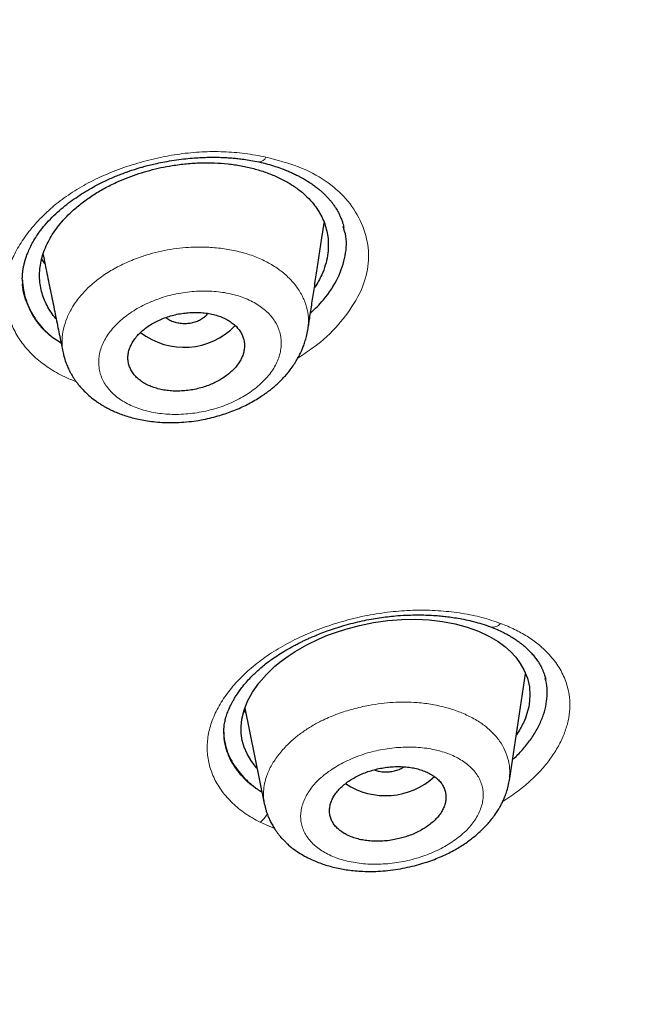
# Model space of a CAD drawing. Header units: millimetres. Extents: x 8 to 1170, y 12 to 886.
# Tile 327 of 656: x 794 to 803, y 803 to 819. Entities that reach past the tile are written whole.
import ezdxf

# ---------------------------------------------------------------- set-up
doc = ezdxf.new("R2010")
doc.units = ezdxf.units.MM

msp = doc.modelspace()

# ---------------------------------------------------------------- linework, layer by layer
at = {"color": 7, "linetype": 'Continuous', "lineweight": 30}
for p, q in [((798.557, 815.418), (798.551, 815.406)), ((794.249, 814.801), (794.2, 814.868)), ((793.906, 814.542), (793.905, 814.528)), ((798.295, 813.772), (798.294, 813.763)), ((801.406, 806.829), (801.657, 808.472)), ((797.33, 807.937), (797.328, 807.939)), ((797.329, 807.942), (797.633, 806.449)), ((797.007, 807.558), (797.007, 807.547)), ((801.404, 806.829), (801.404, 806.822)), ((797.639, 806.45), (797.637, 806.458))]:
    msp.add_line(p, q, dxfattribs=at)
at = {"color": 8, "linetype": 'Continuous', "lineweight": 0}
for p, q in [((797.342, 807.878), (797.317, 807.909)), ((797.786, 806.088), (797.565, 806.185))]:
    msp.add_line(p, q, dxfattribs=at)
at = {"color": 7, "linetype": 'Continuous', "lineweight": 30, "flags": 128}
msp.add_lwpolyline([(797.517, 807.017), (797.489, 807.048), (797.421, 807.14), (797.365, 807.239), (797.321, 807.342), (797.291, 807.447), (797.275, 807.554), (797.272, 807.663), (797.284, 807.774), (797.318, 807.914), (797.373, 808.054), (797.449, 808.192), (797.546, 808.33), (797.662, 808.464), (797.794, 808.59), (797.891, 808.67), (797.996, 808.747), (798.107, 808.82), (798.284, 808.922), (798.473, 809.013), (798.605, 809.068), (798.742, 809.118), (798.885, 809.164), (799.097, 809.22), (799.315, 809.264), (799.534, 809.295), (799.75, 809.312), (799.964, 809.315), (800.172, 809.304), (800.374, 809.28), (800.571, 809.242), (800.758, 809.192), (800.93, 809.13), (801.088, 809.056), (801.231, 808.972), (801.334, 808.896), (801.426, 808.815), (801.506, 808.728), (801.574, 808.635), (801.63, 808.537), (801.683, 808.408), (801.714, 808.275), (801.724, 808.139), (801.711, 808.001), (801.711, 808.001)], dxfattribs=at)
at = {"color": 8, "linetype": 'Continuous', "lineweight": 0}
for centre, radius, start, end in [((797.543, 816.489), 0.123, 270.7906, 336.233), ((801.151, 809.352), 0.158, 256.7686, 319.716), ((797.312, 806.516), 0.417, 307.2971, 330.9091)]:
    msp.add_arc(centre, radius, start, end, dxfattribs=at)
at = {"color": 7, "linetype": 'Continuous', "lineweight": 30}
for centre, radius, start, end in [((796.393, 814.608), 1.1, 232.4041, 315.8682), ((799.497, 807.715), 1.12, 236.5567, 312.4376)]:
    msp.add_arc(centre, radius, start, end, dxfattribs=at)
for points, knots in [([(767.643, 873.98), (768.5, 873.977), (770.215, 873.972), (772.782, 873.862), (775.337, 873.677), (777.878, 873.413), (780.398, 873.069), (782.894, 872.648), (785.497, 872.122), (788.198, 871.476), (790.979, 870.694), (793.699, 869.81), (796.351, 868.828), (798.929, 867.75), (801.308, 866.635), (803.495, 865.5), (805.5, 864.361), (807.433, 863.16), (809.29, 861.899), (811.068, 860.58), (812.764, 859.205), (814.374, 857.778), (815.896, 856.301), (817.327, 854.777), (818.666, 853.209), (819.908, 851.6), (821.053, 849.953), (822.096, 848.27), (823.088, 846.46), (824.005, 844.519), (824.823, 842.447), (825.496, 840.347), (826.021, 838.223), (826.398, 836.081), (826.613, 834.028), (826.69, 832.073), (826.651, 830.218), (826.5, 828.365), (826.237, 826.518), (825.865, 824.678), (825.383, 822.851), (824.794, 821.039), (824.097, 819.245), (823.295, 817.474), (822.387, 815.728), (821.374, 814.011), (820.26, 812.326), (819.046, 810.677), (817.663, 808.976), (816.094, 807.235), (814.323, 805.467), (812.433, 803.763), (810.426, 802.13), (808.315, 800.566), (806.819, 799.59), (806.072, 799.102)], [0, 0, 0, 0, 0.017859, 0.035717, 0.053574, 0.07143, 0.089287, 0.107143, 0.125, 0.145832, 0.166666, 0.1875, 0.208333, 0.229166, 0.249999, 0.267856, 0.285713, 0.303571, 0.321429, 0.339287, 0.357144, 0.375001, 0.392858, 0.410715, 0.428572, 0.446429, 0.464286, 0.482143, 0.500002, 0.520835, 0.541668, 0.562501, 0.583334, 0.604167, 0.624999, 0.642856, 0.660713, 0.678571, 0.696428, 0.714286, 0.732144, 0.750003, 0.76786, 0.785718, 0.803575, 0.821433, 0.839289, 0.857146, 0.875003, 0.895835, 0.916668, 0.9375, 0.958333, 0.979167, 1, 1, 1, 1]), ([(766.714, 788.678), (767.321, 788.685), (768.534, 788.7), (770.35, 788.776), (772.161, 788.889), (773.966, 789.045), (775.764, 789.241), (777.554, 789.478), (779.281, 789.747), (780.943, 790.043), (782.541, 790.364), (784.126, 790.717), (785.696, 791.102), (787.253, 791.52), (788.845, 791.984), (790.467, 792.499), (792.114, 793.065), (793.731, 793.667), (795.321, 794.305), (796.881, 794.978), (798.415, 795.686), (799.878, 796.409), (801.272, 797.142), (802.593, 797.88), (803.884, 798.644), (805.144, 799.434), (806.372, 800.249), (807.604, 801.114), (808.834, 802.03), (810.055, 802.999), (811.233, 803.994), (812.369, 805.015), (813.462, 806.062), (814.514, 807.137), (815.496, 808.208), (816.407, 809.269), (817.248, 810.313), (818.045, 811.371), (818.798, 812.443), (819.507, 813.529), (820.192, 814.66), (820.847, 815.837), (821.468, 817.059), (822.035, 818.295), (822.548, 819.544), (823.009, 820.806), (823.417, 822.082), (823.761, 823.334), (824.045, 824.556), (824.273, 825.745), (824.453, 826.935), (824.585, 828.126), (824.669, 829.318), (824.706, 830.545), (824.691, 831.807), (824.619, 833.101), (824.49, 834.394), (824.304, 835.684), (824.061, 836.974), (823.761, 838.26), (823.417, 839.504), (823.033, 840.702), (822.615, 841.852), (822.153, 842.99), (821.646, 844.116), (821.093, 845.229), (820.505, 846.314), (819.883, 847.37), (819.23, 848.398), (818.538, 849.411), (817.805, 850.412), (817.032, 851.4), (816.219, 852.375), (815.369, 853.333), (814.47, 854.286), (813.525, 855.232), (812.529, 856.169), (811.497, 857.084), (810.429, 857.976), (809.324, 858.846), (808.201, 859.679), (807.062, 860.477), (805.91, 861.239), (804.727, 861.979), (803.513, 862.696), (802.267, 863.391), (800.991, 864.063), (799.689, 864.708), (798.346, 865.336), (796.964, 865.943), (795.539, 866.529), (794.092, 867.084), (792.623, 867.609), (791.132, 868.103), (789.644, 868.557), (788.162, 868.975), (786.687, 869.357), (785.196, 869.709), (783.688, 870.031), (782.164, 870.325), (780.624, 870.588), (779.071, 870.822), (777.487, 871.028), (775.875, 871.205), (774.236, 871.35), (772.594, 871.46), (770.949, 871.536), (769.3, 871.58), (768.2, 871.58), (767.65, 871.58)], [0, 0, 0, 0, 0.010081, 0.020137, 0.030179, 0.040216, 0.050257, 0.060311, 0.070335, 0.079491, 0.088633, 0.097767, 0.1069, 0.116039, 0.125192, 0.135253, 0.145282, 0.155288, 0.16528, 0.175267, 0.185259, 0.195301, 0.204496, 0.213673, 0.222839, 0.232002, 0.241168, 0.250345, 0.260322, 0.270285, 0.280246, 0.290212, 0.300194, 0.310203, 0.320293, 0.329526, 0.338727, 0.347904, 0.357065, 0.366218, 0.375372, 0.385323, 0.395264, 0.405207, 0.415162, 0.425139, 0.435149, 0.445226, 0.454443, 0.463632, 0.472801, 0.481959, 0.491116, 0.500279, 0.510233, 0.520184, 0.530144, 0.540125, 0.550137, 0.560192, 0.570258, 0.579448, 0.588609, 0.59775, 0.60688, 0.616007, 0.625139, 0.633867, 0.642594, 0.651329, 0.660077, 0.668845, 0.677642, 0.686473, 0.695244, 0.704395, 0.713529, 0.722653, 0.731774, 0.740899, 0.750037, 0.758756, 0.767483, 0.776222, 0.78498, 0.793764, 0.802579, 0.811433, 0.820208, 0.829363, 0.838502, 0.847632, 0.856762, 0.865897, 0.875044, 0.883755, 0.89247, 0.901196, 0.909939, 0.918704, 0.927499, 0.936329, 0.945126, 0.954305, 0.963462, 0.972602, 0.981734, 0.990864, 1, 1, 1, 1]), ([(710.696, 827.989), (710.697, 827.963), (710.701, 827.907), (710.707, 827.825), (710.713, 827.737), (710.718, 827.644), (710.725, 827.533), (710.734, 827.404), (710.744, 827.257), (710.757, 827.098), (710.771, 826.926), (710.787, 826.741), (710.806, 826.546), (710.827, 826.345), (710.856, 826.077), (710.895, 825.749), (710.946, 825.365), (711.001, 824.992), (711.058, 824.632), (711.118, 824.282), (711.181, 823.94), (711.265, 823.506), (711.377, 822.98), (711.521, 822.361), (711.683, 821.729), (711.862, 821.084), (712.061, 820.427), (712.274, 819.773), (712.502, 819.122), (712.71, 818.568), (712.891, 818.108), (713.042, 817.738), (713.202, 817.36), (713.37, 816.976), (713.534, 816.614), (713.692, 816.276), (713.839, 815.969), (713.988, 815.668), (714.136, 815.375), (714.258, 815.138), (714.354, 814.957), (714.422, 814.829), (714.488, 814.706), (714.549, 814.592), (714.605, 814.491), (714.65, 814.408), (714.688, 814.341), (714.718, 814.286), (714.749, 814.232), (714.781, 814.175), (714.815, 814.113), (714.861, 814.033), (714.918, 813.933), (714.989, 813.809), (715.069, 813.673), (715.156, 813.525), (715.251, 813.365), (715.354, 813.193), (715.482, 812.985), (715.631, 812.745), (715.8, 812.478), (715.97, 812.215), (716.14, 811.958), (716.309, 811.705), (716.475, 811.461), (716.638, 811.227), (716.796, 811.002), (716.951, 810.786), (717.1, 810.58), (717.235, 810.398), (717.354, 810.238), (717.46, 810.098), (717.559, 809.967), (717.652, 809.845), (717.741, 809.73), (717.834, 809.61), (717.937, 809.479), (718.053, 809.332), (718.178, 809.176), (718.313, 809.009), (718.457, 808.833), (718.612, 808.646), (718.776, 808.45), (718.948, 808.247), (719.182, 807.975), (719.48, 807.635), (719.758, 807.327), (719.953, 807.114), (720.06, 806.998), (720.169, 806.882), (720.278, 806.765), (720.387, 806.65), (720.494, 806.538), (720.598, 806.429), (720.696, 806.328), (720.787, 806.234), (720.868, 806.151), (720.938, 806.08), (721, 806.016), (721.059, 805.957), (721.118, 805.898), (721.183, 805.832), (721.258, 805.758), (721.344, 805.672), (721.443, 805.575), (721.554, 805.466), (721.678, 805.346), (721.835, 805.194), (722.022, 805.015), (722.234, 804.816), (722.444, 804.62), (722.653, 804.429), (722.892, 804.212), (723.161, 803.971), (723.46, 803.709), (723.757, 803.452), (724.058, 803.198), (724.365, 802.942), (724.645, 802.712), (724.896, 802.51), (725.117, 802.334), (725.341, 802.157), (725.568, 801.98), (725.791, 801.809), (726.005, 801.646), (726.206, 801.495), (726.393, 801.356), (726.558, 801.234), (726.7, 801.13), (726.823, 801.041), (726.939, 800.957), (727.057, 800.873), (727.195, 800.774), (727.36, 800.657), (727.553, 800.522), (727.76, 800.379), (727.981, 800.227), (728.214, 800.068), (728.456, 799.906), (728.747, 799.714), (729.08, 799.496), (729.443, 799.264), (729.788, 799.047), (730.115, 798.845), (730.438, 798.647), (730.784, 798.44), (731.157, 798.22), (731.562, 797.985), (731.978, 797.749), (732.405, 797.511), (732.841, 797.273), (733.216, 797.072), (733.525, 796.91), (733.766, 796.784), (734.005, 796.661), (734.242, 796.54), (734.477, 796.422), (734.678, 796.322), (734.842, 796.241), (734.962, 796.183), (735.064, 796.133), (735.144, 796.094), (735.203, 796.065), (735.247, 796.044), (735.291, 796.023), (735.342, 795.998), (735.407, 795.967), (735.486, 795.929), (735.58, 795.885), (735.687, 795.834), (735.808, 795.777), (735.94, 795.715), (736.079, 795.65), (736.221, 795.584), (736.482, 795.464), (736.86, 795.294), (737.346, 795.079), (737.818, 794.875), (738.276, 794.681), (738.729, 794.494), (739.178, 794.312), (739.626, 794.135), (740.154, 793.93), (740.764, 793.701), (741.459, 793.448), (742.237, 793.175), (743.1, 792.885), (744.052, 792.58), (745.012, 792.288), (745.956, 792.017), (746.884, 791.764), (747.793, 791.529), (748.708, 791.305), (749.629, 791.093), (750.554, 790.893), (751.484, 790.704), (752.45, 790.52), (753.452, 790.344), (754.489, 790.176), (755.53, 790.023), (756.574, 789.884), (757.622, 789.759), (758.674, 789.648), (759.728, 789.551), (760.786, 789.469), (761.846, 789.402), (762.901, 789.349), (763.953, 789.311), (765, 789.287), (766.049, 789.278), (767.074, 789.282), (768.072, 789.299), (769.043, 789.327), (770.012, 789.368), (770.98, 789.421), (771.946, 789.485), (772.91, 789.562), (773.905, 789.653), (774.93, 789.761), (775.984, 789.886), (777.034, 790.026), (778.081, 790.179), (779.125, 790.347), (780.165, 790.529), (781.202, 790.726), (782.234, 790.936), (783.26, 791.16), (784.275, 791.397), (785.278, 791.645), (786.269, 791.906), (787.253, 792.179), (788.256, 792.473), (789.276, 792.79), (790.313, 793.129), (791.34, 793.482), (792.357, 793.85), (793.364, 794.233), (794.175, 794.556), (794.794, 794.812), (795.227, 794.994), (795.657, 795.179), (796.086, 795.366), (796.517, 795.558), (796.921, 795.742), (797.301, 795.918), (797.658, 796.086), (798.022, 796.26), (798.392, 796.44), (798.767, 796.625), (799.121, 796.803), (799.445, 796.968), (799.735, 797.118), (800.008, 797.261), (800.265, 797.397), (800.453, 797.498), (800.576, 797.565), (800.635, 797.597), (800.685, 797.624), (800.726, 797.646), (800.757, 797.663), (800.784, 797.678), (800.815, 797.695), (800.856, 797.717), (800.908, 797.745), (800.966, 797.778), (801.03, 797.812), (801.113, 797.858), (801.218, 797.917), (801.347, 797.989), (801.488, 798.068), (801.639, 798.153), (801.8, 798.245), (801.97, 798.342), (802.243, 798.5), (802.61, 798.715), (803.083, 798.998), (803.558, 799.288), (804.034, 799.586), (804.495, 799.88), (805.031, 800.229), (805.638, 800.637), (806.326, 801.113), (807.009, 801.602), (807.691, 802.108), (808.362, 802.621), (809.02, 803.143), (809.665, 803.673), (810.299, 804.211), (810.84, 804.687), (811.294, 805.097), (811.665, 805.44), (812.036, 805.79), (812.41, 806.151), (812.722, 806.459), (812.973, 806.711), (813.162, 806.904), (813.353, 807.099), (813.542, 807.297), (813.727, 807.491), (813.902, 807.678), (814.064, 807.853), (814.212, 808.014), (814.347, 808.162), (814.468, 808.296), (814.579, 808.422), (814.688, 808.544), (814.8, 808.671), (814.917, 808.805), (815.04, 808.948), (815.169, 809.098), (815.305, 809.258), (815.448, 809.428), (815.638, 809.656), (815.867, 809.937), (816.13, 810.265), (816.384, 810.588), (816.627, 810.905), (816.881, 811.242), (817.144, 811.599), (817.417, 811.979), (817.684, 812.361), (817.927, 812.716), (818.147, 813.046), (818.346, 813.351), (818.545, 813.663), (818.734, 813.965), (818.913, 814.258), (819.082, 814.54), (819.253, 814.831), (819.425, 815.13), (819.575, 815.397), (819.701, 815.626), (819.801, 815.81), (819.893, 815.981), (819.977, 816.141), (820.054, 816.288), (820.118, 816.413), (820.172, 816.518), (820.216, 816.604), (820.256, 816.683), (820.292, 816.755), (820.327, 816.825), (820.364, 816.9), (820.406, 816.986), (820.452, 817.08), (820.502, 817.182), (820.553, 817.289), (820.607, 817.402), (820.662, 817.518), (820.717, 817.635), (820.772, 817.754), (820.868, 817.963), (821.004, 818.267), (821.179, 818.67), (821.35, 819.078), (821.514, 819.487), (821.669, 819.886), (821.814, 820.275), (821.95, 820.655), (822.079, 821.028), (822.228, 821.479), (822.395, 822.011), (822.574, 822.625), (822.74, 823.241), (822.893, 823.858), (823.033, 824.476), (823.159, 825.092), (823.266, 825.676), (823.356, 826.223), (823.413, 826.611), (823.448, 826.873), (823.467, 827.015), (823.486, 827.167), (823.505, 827.331), (823.525, 827.507), (823.545, 827.693), (823.565, 827.891), (823.585, 828.101), (823.604, 828.321), (823.623, 828.554), (823.64, 828.797), (823.656, 829.048), (823.669, 829.304), (823.681, 829.565), (823.691, 829.837), (823.698, 830.119), (823.701, 830.311), (823.703, 830.408)], [0, 0, 0, 0, 0.000488, 0.001066, 0.001741, 0.002496, 0.003291, 0.00439, 0.005557, 0.006789, 0.008184, 0.009655, 0.011202, 0.01282, 0.014437, 0.017594, 0.020657, 0.023626, 0.026502, 0.029284, 0.032003, 0.03472, 0.039702, 0.044684, 0.049665, 0.055002, 0.06034, 0.065677, 0.071014, 0.076351, 0.079353, 0.082419, 0.085553, 0.088756, 0.092028, 0.094647, 0.097245, 0.099785, 0.102267, 0.104691, 0.105802, 0.106901, 0.107971, 0.108943, 0.109807, 0.110563, 0.111081, 0.111533, 0.111981, 0.11247, 0.113, 0.113571, 0.11453, 0.115596, 0.116767, 0.118045, 0.119429, 0.12092, 0.122518, 0.124862, 0.127203, 0.129509, 0.13178, 0.134016, 0.136216, 0.138258, 0.140268, 0.142225, 0.14407, 0.145798, 0.147149, 0.148419, 0.149607, 0.150714, 0.151739, 0.152738, 0.153997, 0.155343, 0.156779, 0.158303, 0.159946, 0.161682, 0.163509, 0.165417, 0.167347, 0.171167, 0.17503, 0.176141, 0.177256, 0.178373, 0.179494, 0.180617, 0.181722, 0.182744, 0.183765, 0.184678, 0.185485, 0.186184, 0.186776, 0.187343, 0.187918, 0.188536, 0.189264, 0.190115, 0.191072, 0.192148, 0.193344, 0.194659, 0.196685, 0.198693, 0.200669, 0.202611, 0.20452, 0.2073, 0.210007, 0.212647, 0.215304, 0.218006, 0.220753, 0.222625, 0.224516, 0.226429, 0.228362, 0.230283, 0.232063, 0.233729, 0.235282, 0.236721, 0.237791, 0.238789, 0.239714, 0.240647, 0.241652, 0.243077, 0.244626, 0.246299, 0.24804, 0.249898, 0.251833, 0.253748, 0.256705, 0.259599, 0.26213, 0.264609, 0.267036, 0.269446, 0.272372, 0.27536, 0.27841, 0.281522, 0.284695, 0.287848, 0.289583, 0.291297, 0.292988, 0.294657, 0.296304, 0.297923, 0.298886, 0.299722, 0.300431, 0.301013, 0.301382, 0.30167, 0.301932, 0.302283, 0.302735, 0.303282, 0.303926, 0.304665, 0.305499, 0.306412, 0.307389, 0.308363, 0.309331, 0.312733, 0.316054, 0.319179, 0.32223, 0.325225, 0.32819, 0.331125, 0.33403, 0.338535, 0.343002, 0.347469, 0.353452, 0.359437, 0.365426, 0.371418, 0.376966, 0.382514, 0.388061, 0.39361, 0.399158, 0.404705, 0.410253, 0.416353, 0.42245, 0.42854, 0.434625, 0.440712, 0.446799, 0.452889, 0.458978, 0.465068, 0.471159, 0.477144, 0.483133, 0.489133, 0.495145, 0.500701, 0.506249, 0.511791, 0.517329, 0.522866, 0.528403, 0.53394, 0.540029, 0.546117, 0.552204, 0.558288, 0.564379, 0.570476, 0.576576, 0.582677, 0.58878, 0.594881, 0.600875, 0.606869, 0.612862, 0.618855, 0.625324, 0.631788, 0.638249, 0.644709, 0.651169, 0.65763, 0.660472, 0.663314, 0.666156, 0.668999, 0.671847, 0.674767, 0.677126, 0.679542, 0.682016, 0.684547, 0.687138, 0.689745, 0.691872, 0.693892, 0.695806, 0.697613, 0.699313, 0.6998, 0.70022, 0.700574, 0.700862, 0.701084, 0.701245, 0.701442, 0.70174, 0.702119, 0.702541, 0.702992, 0.703474, 0.704322, 0.705249, 0.706256, 0.707343, 0.70851, 0.709756, 0.711024, 0.714452, 0.717788, 0.72147, 0.725034, 0.728501, 0.73194, 0.737296, 0.742592, 0.748129, 0.753666, 0.759204, 0.764742, 0.770281, 0.775821, 0.781361, 0.784773, 0.788186, 0.791619, 0.795149, 0.798786, 0.800611, 0.802462, 0.804339, 0.806242, 0.80812, 0.809887, 0.811542, 0.813083, 0.814444, 0.815702, 0.816858, 0.817946, 0.819118, 0.820392, 0.821685, 0.823069, 0.824542, 0.826106, 0.827759, 0.830798, 0.833774, 0.836686, 0.839533, 0.842315, 0.845704, 0.849058, 0.852412, 0.855765, 0.8584, 0.861034, 0.863715, 0.866488, 0.868845, 0.871264, 0.873746, 0.876293, 0.878903, 0.880556, 0.882105, 0.883551, 0.884893, 0.886131, 0.887265, 0.888048, 0.888771, 0.889431, 0.890028, 0.890573, 0.891188, 0.891905, 0.892724, 0.893546, 0.894449, 0.895404, 0.896369, 0.897344, 0.898329, 0.899323, 0.90255, 0.905876, 0.90928, 0.912637, 0.915923, 0.91908, 0.922167, 0.925186, 0.928182, 0.933133, 0.93808, 0.943026, 0.947971, 0.952916, 0.957858, 0.962729, 0.966856, 0.970915, 0.971971, 0.973092, 0.974302, 0.975603, 0.976992, 0.978472, 0.980041, 0.9817, 0.98345, 0.98529, 0.98722, 0.989241, 0.99123, 0.9933, 0.995451, 0.997685, 1, 1, 1, 1]), ([(824.209, 830.38), (824.196, 829.879), (824.17, 828.877), (824.034, 827.376), (823.827, 825.877), (823.542, 824.382), (823.181, 822.89), (822.752, 821.434), (822.263, 820.018), (821.719, 818.645), (821.109, 817.286), (820.435, 815.942), (819.683, 814.591), (818.851, 813.236), (817.936, 811.88), (816.952, 810.547), (815.899, 809.237), (814.777, 807.951), (813.613, 806.716), (812.414, 805.534), (811.185, 804.406), (809.904, 803.31), (808.57, 802.244), (807.162, 801.194), (805.679, 800.163), (804.118, 799.153), (802.503, 798.183), (800.834, 797.251), (799.115, 796.361), (797.388, 795.532), (795.662, 794.765), (793.941, 794.057), (792.191, 793.392), (790.41, 792.772), (788.568, 792.185), (786.664, 791.635), (784.697, 791.127), (782.702, 790.669), (780.678, 790.262), (778.629, 789.908), (776.602, 789.612), (774.607, 789.373), (772.65, 789.189), (770.69, 789.053), (768.727, 788.966), (766.72, 788.928), (764.671, 788.942), (762.582, 789.011), (760.5, 789.136), (758.424, 789.316), (756.356, 789.552), (754.344, 789.836), (752.392, 790.164), (750.502, 790.532), (748.637, 790.946), (746.796, 791.406), (744.936, 791.923), (743.063, 792.501), (741.181, 793.142), (739.337, 793.832), (737.529, 794.572), (735.759, 795.36), (734.062, 796.18), (732.442, 797.025), (730.899, 797.891), (729.405, 798.792), (727.957, 799.729), (726.526, 800.724), (725.116, 801.777), (723.734, 802.889), (722.411, 804.037), (721.149, 805.22), (719.944, 806.44), (718.822, 807.67), (717.782, 808.906), (716.824, 810.139), (715.928, 811.394), (715.095, 812.67), (714.309, 813.993), (713.575, 815.362), (712.899, 816.775), (712.296, 818.204), (711.767, 819.648), (711.311, 821.11), (710.934, 822.562), (710.636, 823.999), (710.411, 825.414), (710.256, 826.835), (710.165, 828.261), (710.163, 829.214), (710.162, 829.691)], [0, 0, 0, 0, 0.011647, 0.023279, 0.034914, 0.046569, 0.058262, 0.069997, 0.081033, 0.092045, 0.103046, 0.114051, 0.125075, 0.136674, 0.148268, 0.159874, 0.171507, 0.183184, 0.194903, 0.205931, 0.216944, 0.227954, 0.238974, 0.250018, 0.2616, 0.2732, 0.284834, 0.296518, 0.308264, 0.319998, 0.330999, 0.341975, 0.352941, 0.363907, 0.374886, 0.386463, 0.398058, 0.409684, 0.421356, 0.433089, 0.444843, 0.455871, 0.466863, 0.477832, 0.488791, 0.499751, 0.51144, 0.523115, 0.53479, 0.54648, 0.558201, 0.569925, 0.580927, 0.591892, 0.602833, 0.61376, 0.624687, 0.6364, 0.648087, 0.659761, 0.671439, 0.683135, 0.694871, 0.705904, 0.716895, 0.727858, 0.738804, 0.749746, 0.761426, 0.773081, 0.784724, 0.796373, 0.808043, 0.819784, 0.830839, 0.841857, 0.852852, 0.863839, 0.87483, 0.886496, 0.898127, 0.909738, 0.921348, 0.932974, 0.944696, 0.955762, 0.96681, 0.977856, 0.988914, 1, 1, 1, 1]), ([(793.902, 814.529), (793.902, 814.534), (793.902, 814.545), (793.901, 814.573), (793.903, 814.609), (793.906, 814.647), (793.91, 814.68), (793.913, 814.707), (793.917, 814.731), (793.922, 814.755), (793.928, 814.781), (793.934, 814.809), (793.945, 814.848), (793.961, 814.9), (793.987, 814.97), (794.022, 815.049), (794.067, 815.134), (794.12, 815.222), (794.19, 815.32), (794.277, 815.426), (794.385, 815.537), (794.497, 815.639), (794.611, 815.731), (794.727, 815.814), (794.844, 815.891), (794.964, 815.962), (795.073, 816.021), (795.17, 816.069), (795.254, 816.108), (795.337, 816.144), (795.415, 816.175), (795.48, 816.199), (795.526, 816.216), (795.561, 816.228), (795.593, 816.239), (795.635, 816.252), (795.69, 816.269), (795.756, 816.289), (795.836, 816.31), (795.929, 816.333), (796.04, 816.358), (796.171, 816.382), (796.312, 816.403), (796.45, 816.419), (796.576, 816.43), (796.691, 816.436), (796.794, 816.438), (796.876, 816.438), (796.94, 816.437), (796.988, 816.435), (797.031, 816.433), (797.07, 816.431), (797.109, 816.428), (797.16, 816.424), (797.23, 816.418), (797.32, 816.407), (797.428, 816.39), (797.504, 816.374), (797.545, 816.366)], [0, 0, 0, 0, 0.009041, 0.019399, 0.031218, 0.043787, 0.053853, 0.06144, 0.068432, 0.076012, 0.084182, 0.092944, 0.102299, 0.120914, 0.142908, 0.168336, 0.195635, 0.223314, 0.250528, 0.289829, 0.326746, 0.361226, 0.393261, 0.422936, 0.451707, 0.480055, 0.50798, 0.526364, 0.544563, 0.562576, 0.579562, 0.593058, 0.602903, 0.607981, 0.614038, 0.622489, 0.633338, 0.646585, 0.662234, 0.68029, 0.700758, 0.727108, 0.755466, 0.781955, 0.806252, 0.828347, 0.848237, 0.865919, 0.87628, 0.8857, 0.89418, 0.90172, 0.908662, 0.917863, 0.932421, 0.95098, 0.973516, 1, 1, 1, 1]), ([(795.376, 816.063), (795.428, 816.085), (795.533, 816.13), (795.698, 816.188), (795.866, 816.237), (796.038, 816.279), (796.227, 816.314), (796.431, 816.34), (796.649, 816.354), (796.863, 816.353), (797.072, 816.338), (797.275, 816.309), (797.469, 816.265), (797.654, 816.208), (797.827, 816.138), (797.988, 816.056), (798.133, 815.962), (798.26, 815.859), (798.363, 815.753), (798.443, 815.648), (798.504, 815.546), (798.553, 815.44), (798.588, 815.329), (798.612, 815.205), (798.62, 815.069), (798.608, 814.921), (798.574, 814.773), (798.525, 814.642), (798.467, 814.529), (798.428, 814.461), (798.403, 814.426), (798.4, 814.423)], [0, 0, 0, 0, 0.0312643, 0.0628118, 0.0945142, 0.1259473, 0.1574232, 0.1973225, 0.2366171, 0.275681, 0.3148947, 0.3541955, 0.3932961, 0.4325671, 0.4723742, 0.5122286, 0.551506, 0.5905755, 0.6298119, 0.6612045, 0.6924514, 0.7237513, 0.755302, 0.7872964, 0.8266505, 0.8659215, 0.9055347, 0.9447041, 0.9706942, 0.9968939, 1, 1, 1, 1]), ([(797.545, 816.366), (797.591, 816.355), (797.678, 816.335), (797.796, 816.299), (797.9, 816.263), (797.988, 816.228), (798.063, 816.195), (798.125, 816.165), (798.176, 816.139), (798.218, 816.116), (798.26, 816.092), (798.308, 816.062), (798.362, 816.027), (798.415, 815.988), (798.463, 815.951), (798.505, 815.915), (798.543, 815.881), (798.579, 815.846), (798.614, 815.809), (798.647, 815.77), (798.677, 815.733), (798.705, 815.695), (798.73, 815.658), (798.753, 815.621), (798.774, 815.583), (798.796, 815.537), (798.818, 815.484), (798.837, 815.43), (798.849, 815.386), (798.854, 815.365), (798.856, 815.355)], [0, 0, 0, 0, 0.063745, 0.1217264, 0.1739912, 0.220575, 0.261507, 0.2962316, 0.3255507, 0.3494832, 0.3711669, 0.4035657, 0.440825, 0.4788527, 0.5142116, 0.5469189, 0.5769908, 0.6046475, 0.6402626, 0.6723285, 0.7009866, 0.7326633, 0.7689529, 0.7944359, 0.8226246, 0.8564264, 0.8958293, 0.9365375, 0.9712143, 1, 1, 1, 1]), ([(794.424, 813.947), (794.422, 813.949), (794.39, 813.981), (794.343, 814.049), (794.28, 814.151), (794.232, 814.259), (794.196, 814.369), (794.174, 814.483), (794.165, 814.599), (794.17, 814.717), (794.189, 814.836), (794.221, 814.954), (794.267, 815.072), (794.327, 815.188), (794.399, 815.302), (794.484, 815.414), (794.582, 815.522), (794.7, 815.636), (794.841, 815.752), (795.007, 815.867), (795.184, 815.972), (795.312, 816.033), (795.376, 816.063)], [0, 0, 0, 0, 0.003345, 0.052714, 0.102546, 0.152729, 0.202493, 0.252203, 0.302067, 0.351864, 0.401957, 0.451722, 0.501115, 0.550977, 0.60049, 0.649975, 0.699756, 0.750148, 0.813421, 0.875735, 0.937717, 1, 1, 1, 1]), ([(798.299, 813.762), (798.309, 813.827), (798.331, 813.968), (798.365, 814.191), (798.402, 814.433), (798.441, 814.689), (798.482, 814.957), (798.52, 815.204), (798.544, 815.362), (798.554, 815.428)], [0, 0, 0, 0, 0.118176, 0.256743, 0.402809, 0.556376, 0.717445, 0.88294, 1, 1, 1, 1]), ([(798.341, 814.033), (798.41, 814.1), (798.587, 814.271), (798.777, 814.573), (798.891, 814.919), (798.908, 815.189), (798.857, 815.332), (798.844, 815.369)], [0, 0, 0, 0, 0.165513, 0.421047, 0.66626, 0.912861, 1, 1, 1, 1]), ([(794.22, 814.943), (794.235, 814.869), (794.271, 814.694), (794.327, 814.422), (794.386, 814.131), (794.443, 813.85), (794.491, 813.616), (794.52, 813.474), (794.531, 813.422)], [0, 0, 0, 0, 0.146311, 0.346302, 0.538268, 0.722208, 0.898123, 1, 1, 1, 1]), ([(793.898, 814.543), (793.912, 814.439), (793.941, 814.231), (794.087, 813.949), (794.271, 813.724), (794.435, 813.616), (794.5, 813.574)], [0, 0, 0, 0, 0.280861, 0.557867, 0.826142, 1, 1, 1, 1]), ([(796.726, 812.905), (796.754, 812.916), (796.81, 812.936), (796.893, 812.975), (796.973, 813.019), (797.049, 813.071), (797.117, 813.127), (797.177, 813.187), (797.228, 813.25), (797.268, 813.316), (797.299, 813.383), (797.318, 813.452), (797.326, 813.52), (797.323, 813.588), (797.308, 813.653), (797.281, 813.717), (797.244, 813.776), (797.196, 813.832), (797.138, 813.882), (797.071, 813.926), (796.995, 813.965), (796.913, 813.996), (796.824, 814.02), (796.73, 814.036), (796.633, 814.046), (796.534, 814.047), (796.434, 814.04), (796.333, 814.027), (796.234, 814.006), (796.138, 813.978), (796.045, 813.943), (795.957, 813.902), (795.875, 813.856), (795.8, 813.804), (795.732, 813.748), (795.673, 813.688), (795.623, 813.624), (795.583, 813.558), (795.553, 813.491), (795.534, 813.422), (795.527, 813.354), (795.531, 813.286), (795.547, 813.22), (795.574, 813.158), (795.612, 813.098), (795.661, 813.043), (795.72, 812.993), (795.787, 812.949), (795.863, 812.911), (795.946, 812.881), (796.035, 812.857), (796.129, 812.841), (796.227, 812.832), (796.326, 812.832), (796.428, 812.838), (796.529, 812.853), (796.629, 812.875), (796.694, 812.895), (796.726, 812.905)], [0, 0, 0, 0, 0.016024, 0.032049, 0.049619, 0.067244, 0.084813, 0.102457, 0.120157, 0.137801, 0.155623, 0.173504, 0.191327, 0.209355, 0.227442, 0.245472, 0.26364, 0.281868, 0.300037, 0.318216, 0.336454, 0.354634, 0.372692, 0.390807, 0.408866, 0.426727, 0.444644, 0.462505, 0.480179, 0.497908, 0.515581, 0.533157, 0.550787, 0.568361, 0.585969, 0.603632, 0.621239, 0.638998, 0.656815, 0.674575, 0.692541, 0.710567, 0.728534, 0.746671, 0.764866, 0.783004, 0.801195, 0.819445, 0.837637, 0.855745, 0.87391, 0.892018, 0.909993, 0.928024, 0.945998, 0.96398, 0.982019, 1, 1, 1, 1]), ([(796.206, 813.913), (796.229, 813.904), (796.276, 813.888), (796.353, 813.876), (796.432, 813.874), (796.51, 813.884), (796.584, 813.905), (796.651, 813.935), (796.708, 813.975), (796.745, 814.007), (796.757, 814.027), (796.759, 814.03)], [0, 0, 0, 0, 0.122469, 0.244984, 0.3675, 0.489969, 0.612437, 0.734953, 0.857469, 0.979937, 1, 1, 1, 1]), ([(796.114, 813.967), (796.123, 813.96), (796.15, 813.938), (796.184, 813.923), (796.206, 813.913)], [0, 0, 0, 0, 0.349655, 1, 1, 1, 1]), ([(794.53, 813.426), (794.538, 813.39), (794.554, 813.324), (794.586, 813.236), (794.618, 813.166), (794.646, 813.111), (794.673, 813.065), (794.7, 813.022), (794.73, 812.98), (794.764, 812.935), (794.811, 812.879), (794.872, 812.815), (794.948, 812.746), (795.019, 812.69), (795.082, 812.647), (795.128, 812.618), (795.17, 812.593), (795.201, 812.576), (795.233, 812.559), (795.274, 812.538), (795.333, 812.511), (795.407, 812.482), (795.495, 812.451), (795.591, 812.422), (795.695, 812.397), (795.804, 812.377), (795.925, 812.36), (796.057, 812.349), (796.201, 812.345), (796.353, 812.35), (796.506, 812.364), (796.652, 812.386), (796.788, 812.414), (796.913, 812.447), (797.026, 812.482), (797.135, 812.522), (797.239, 812.565), (797.341, 812.612), (797.438, 812.663), (797.531, 812.718), (797.608, 812.768), (797.667, 812.81), (797.714, 812.845), (797.763, 812.884), (797.817, 812.93), (797.873, 812.983), (797.929, 813.04), (797.982, 813.1), (798.035, 813.167), (798.086, 813.238), (798.133, 813.313), (798.165, 813.372), (798.189, 813.421), (798.209, 813.465), (798.233, 813.523), (798.258, 813.595), (798.282, 813.681), (798.293, 813.743), (798.299, 813.777)], [0, 0, 0, 0, 0.0235181, 0.0438272, 0.0609053, 0.0749658, 0.0863414, 0.0971821, 0.1083707, 0.1209849, 0.1347789, 0.1565804, 0.1784543, 0.2023798, 0.2146529, 0.2272263, 0.2374569, 0.2447878, 0.2494289, 0.2602955, 0.2739896, 0.29048, 0.3097045, 0.3315792, 0.3518224, 0.3738868, 0.397763, 0.4234416, 0.450915, 0.4801821, 0.5096776, 0.5373911, 0.5633257, 0.5874974, 0.6099185, 0.6305953, 0.6531085, 0.6741364, 0.6953184, 0.7166915, 0.7375957, 0.7493643, 0.7601974, 0.772406, 0.7868286, 0.8031408, 0.819666, 0.8361898, 0.8526951, 0.8734799, 0.892322, 0.9091167, 0.917049, 0.9274434, 0.9409199, 0.957499, 0.9771933, 1, 1, 1, 1]), ([(797.005, 807.547), (797.005, 807.56), (797.005, 807.585), (797.007, 807.625), (797.011, 807.667), (797.017, 807.707), (797.025, 807.744), (797.034, 807.784), (797.046, 807.824), (797.06, 807.865), (797.074, 807.902), (797.089, 807.938), (797.105, 807.974), (797.124, 808.012), (797.146, 808.053), (797.172, 808.1), (797.206, 808.153), (797.248, 808.213), (797.303, 808.286), (797.367, 808.361), (797.435, 808.433), (797.498, 808.495), (797.562, 808.552), (797.632, 808.612), (797.712, 808.673), (797.803, 808.737), (797.906, 808.805), (798.008, 808.864), (798.097, 808.913), (798.162, 808.947), (798.21, 808.97), (798.247, 808.988), (798.286, 809.006), (798.337, 809.029), (798.407, 809.059), (798.496, 809.096), (798.606, 809.137), (798.728, 809.179), (798.861, 809.219), (798.998, 809.257), (799.137, 809.29), (799.273, 809.317), (799.404, 809.338), (799.529, 809.355), (799.663, 809.369), (799.804, 809.378), (799.95, 809.382), (800.083, 809.382), (800.206, 809.377), (800.313, 809.369), (800.414, 809.359), (800.513, 809.347), (800.621, 809.33), (800.737, 809.308), (800.86, 809.279), (800.988, 809.243), (801.072, 809.214), (801.115, 809.198)], [0, 0, 0, 0, 0.016394, 0.030721, 0.04311, 0.054829, 0.066305, 0.07754, 0.09053, 0.103309, 0.115799, 0.126629, 0.137645, 0.148615, 0.160974, 0.174726, 0.190244, 0.208296, 0.228916, 0.255319, 0.27702, 0.294621, 0.312642, 0.33125, 0.351252, 0.373036, 0.396621, 0.421975, 0.439152, 0.452588, 0.462264, 0.468168, 0.474809, 0.484845, 0.498288, 0.515143, 0.53541, 0.559085, 0.582081, 0.607191, 0.631808, 0.655423, 0.678042, 0.699696, 0.720396, 0.747784, 0.773317, 0.796987, 0.818785, 0.83935, 0.855981, 0.874746, 0.895634, 0.91863, 0.943711, 0.970847, 1, 1, 1, 1]), ([(801.115, 809.198), (801.15, 809.185), (801.216, 809.159), (801.302, 809.118), (801.374, 809.081), (801.431, 809.048), (801.476, 809.02), (801.509, 808.997), (801.533, 808.98), (801.553, 808.966), (801.57, 808.953), (801.589, 808.939), (801.623, 808.912), (801.671, 808.871), (801.732, 808.81), (801.785, 808.75), (801.826, 808.696), (801.861, 808.644), (801.884, 808.604), (801.899, 808.576), (801.907, 808.558), (801.916, 808.54), (801.925, 808.52), (801.934, 808.497), (801.945, 808.468), (801.956, 808.432), (801.963, 808.406), (801.966, 808.391)], [0, 0, 0, 0, 0.073253, 0.137822, 0.193771, 0.241139, 0.278568, 0.308136, 0.329856, 0.345409, 0.362448, 0.381923, 0.403831, 0.471038, 0.542984, 0.606628, 0.670909, 0.72933, 0.78142, 0.800756, 0.819547, 0.837797, 0.855569, 0.878471, 0.910192, 0.950712, 1, 1, 1, 1]), ([(801.455, 807.151), (801.477, 807.17), (801.552, 807.237), (801.66, 807.36), (801.776, 807.518), (801.869, 807.681), (801.937, 807.846), (801.979, 808.01), (801.993, 808.171), (801.988, 808.305), (801.965, 808.381), (801.957, 808.407)], [0, 0, 0, 0, 0.050671, 0.175815, 0.301931, 0.43039, 0.558076, 0.684002, 0.809561, 0.936155, 1, 1, 1, 1]), ([(801.711, 808.001), (801.702, 807.954), (801.682, 807.86), (801.632, 807.735), (801.575, 807.626), (801.538, 807.562), (801.514, 807.53), (801.512, 807.528)], [0, 0, 0, 0, 0.29516, 0.591916, 0.789975, 0.986707, 1, 1, 1, 1]), ([(797.007, 807.575), (797.006, 807.565), (797.004, 807.505), (797.022, 807.4), (797.062, 807.26), (797.125, 807.124), (797.209, 806.995), (797.311, 806.874), (797.434, 806.763), (797.528, 806.69), (797.586, 806.657), (797.592, 806.653)], [0, 0, 0, 0, 0.027524, 0.163278, 0.298901, 0.4356, 0.574557, 0.712609, 0.848917, 0.984662, 1, 1, 1, 1]), ([(799.684, 805.927), (799.713, 805.934), (799.771, 805.948), (799.858, 805.976), (799.945, 806.011), (800.03, 806.053), (800.11, 806.099), (800.182, 806.151), (800.247, 806.206), (800.304, 806.265), (800.351, 806.327), (800.387, 806.391), (800.414, 806.457), (800.428, 806.522), (800.431, 806.587), (800.423, 806.651), (800.402, 806.713), (800.37, 806.771), (800.328, 806.825), (800.274, 806.875), (800.211, 806.919), (800.14, 806.957), (800.061, 806.988), (799.975, 807.013), (799.885, 807.031), (799.79, 807.041), (799.692, 807.045), (799.593, 807.041), (799.494, 807.03), (799.395, 807.013), (799.298, 806.988), (799.204, 806.958), (799.114, 806.921), (799.029, 806.879), (798.95, 806.832), (798.878, 806.78), (798.813, 806.725), (798.757, 806.665), (798.711, 806.603), (798.675, 806.539), (798.65, 806.474), (798.636, 806.408), (798.633, 806.343), (798.643, 806.28), (798.664, 806.218), (798.696, 806.16), (798.74, 806.106), (798.794, 806.057), (798.857, 806.013), (798.929, 805.976), (799.009, 805.945), (799.095, 805.92), (799.186, 805.903), (799.282, 805.893), (799.38, 805.89), (799.481, 805.895), (799.583, 805.906), (799.651, 805.92), (799.684, 805.927)], [0, 0, 0, 0, 0.015554, 0.031108, 0.048486, 0.065918, 0.083295, 0.1008, 0.118362, 0.135868, 0.153669, 0.17153, 0.189333, 0.207472, 0.225671, 0.243812, 0.262172, 0.280593, 0.298955, 0.317319, 0.335743, 0.354108, 0.372264, 0.390477, 0.408633, 0.426466, 0.444354, 0.462186, 0.479722, 0.49731, 0.514844, 0.532228, 0.549666, 0.567049, 0.584493, 0.601993, 0.619437, 0.637135, 0.654891, 0.672589, 0.690627, 0.708726, 0.726766, 0.745077, 0.763449, 0.781761, 0.80015, 0.818598, 0.836988, 0.855228, 0.873524, 0.891764, 0.909779, 0.92785, 0.945864, 0.963891, 0.981975, 1, 1, 1, 1]), ([(799.323, 806.994), (799.343, 806.987), (799.386, 806.972), (799.46, 806.961), (799.538, 806.959), (799.616, 806.97), (799.69, 806.991), (799.746, 807.015), (799.773, 807.034), (799.782, 807.041)], [0, 0, 0, 0, 0.13381, 0.292522, 0.451173, 0.609825, 0.768537, 0.92725, 1, 1, 1, 1]), ([(797.635, 806.458), (797.639, 806.44), (797.646, 806.407), (797.659, 806.361), (797.673, 806.321), (797.685, 806.287), (797.698, 806.255), (797.71, 806.227), (797.725, 806.196), (797.741, 806.164), (797.759, 806.133), (797.776, 806.103), (797.797, 806.071), (797.82, 806.037), (797.848, 806), (797.88, 805.96), (797.917, 805.918), (797.956, 805.879), (797.99, 805.848), (798.017, 805.823), (798.043, 805.802), (798.072, 805.779), (798.103, 805.756), (798.154, 805.721), (798.227, 805.675), (798.321, 805.626), (798.415, 805.584), (798.507, 805.548), (798.599, 805.518), (798.695, 805.492), (798.792, 805.47), (798.895, 805.452), (799.003, 805.438), (799.12, 805.429), (799.249, 805.425), (799.387, 805.428), (799.535, 805.439), (799.687, 805.46), (799.836, 805.488), (799.975, 805.522), (800.104, 805.56), (800.222, 805.601), (800.335, 805.646), (800.443, 805.695), (800.543, 805.746), (800.633, 805.798), (800.715, 805.85), (800.789, 805.903), (800.858, 805.956), (800.923, 806.011), (800.988, 806.071), (801.049, 806.134), (801.108, 806.201), (801.161, 806.268), (801.207, 806.333), (801.244, 806.391), (801.274, 806.444), (801.302, 806.498), (801.33, 806.558), (801.357, 806.629), (801.385, 806.719), (801.398, 806.786), (801.404, 806.822)], [0, 0, 0, 0, 0.012759, 0.02349, 0.032184, 0.041261, 0.047481, 0.054465, 0.062365, 0.070963, 0.079254, 0.087114, 0.094544, 0.105304, 0.114904, 0.125496, 0.139884, 0.152494, 0.162433, 0.169767, 0.176836, 0.184855, 0.19372, 0.202524, 0.225597, 0.249248, 0.271006, 0.291787, 0.311597, 0.33118, 0.352921, 0.372828, 0.394362, 0.417528, 0.442345, 0.468835, 0.497006, 0.526579, 0.55508, 0.581948, 0.607183, 0.630789, 0.652771, 0.677017, 0.698947, 0.718748, 0.738108, 0.757463, 0.773681, 0.791063, 0.809902, 0.828571, 0.846692, 0.86678, 0.883419, 0.898642, 0.911305, 0.923357, 0.938232, 0.955984, 0.976518, 1, 1, 1, 1])]:
    msp.add_open_spline(points, degree=3, knots=knots, dxfattribs=at)
at = {"color": 8, "linetype": 'Continuous', "lineweight": 0}
for points, knots in [([(710.889, 829.561), (710.891, 829.064), (710.895, 828.069), (710.997, 826.579), (711.17, 825.093), (711.422, 823.611), (711.749, 822.135), (712.142, 820.701), (712.595, 819.312), (713.101, 817.967), (713.672, 816.638), (714.307, 815.324), (715.017, 814.003), (715.808, 812.677), (716.682, 811.35), (717.627, 810.045), (718.641, 808.762), (719.724, 807.503), (720.848, 806.297), (722.006, 805.146), (723.191, 804.051), (724.427, 802.988), (725.714, 801.956), (727.078, 800.938), (728.522, 799.937), (730.046, 798.955), (731.623, 798.014), (733.253, 797.112), (734.931, 796.255), (736.614, 795.46), (738.296, 794.726), (739.975, 794.05), (741.686, 793.417), (743.429, 792.826), (745.239, 792.268), (747.113, 791.747), (749.052, 791.266), (751.018, 790.837), (753.011, 790.459), (755.027, 790.134), (757.019, 789.868), (758.98, 789.658), (760.906, 789.5), (762.838, 789.39), (764.775, 789.329), (766.755, 789.316), (768.775, 789.355), (770.832, 789.448), (772.884, 789.596), (774.931, 789.799), (776.974, 790.056), (778.969, 790.36), (780.911, 790.709), (782.794, 791.097), (784.654, 791.53), (786.49, 792.009), (788.339, 792.543), (790.196, 793.136), (792.057, 793.788), (793.882, 794.488), (795.673, 795.235), (797.432, 796.032), (799.124, 796.86), (800.747, 797.715), (802.294, 798.591), (803.794, 799.501), (805.249, 800.447), (806.686, 801.447), (808.101, 802.503), (809.488, 803.616), (810.817, 804.765), (812.09, 805.948), (813.306, 807.167), (814.441, 808.395), (815.495, 809.626), (816.468, 810.853), (817.38, 812.1), (818.23, 813.367), (819.037, 814.682), (819.794, 816.045), (820.496, 817.455), (821.126, 818.881), (821.683, 820.324), (822.168, 821.783), (822.571, 823.226), (822.897, 824.647), (823.149, 826.042), (823.332, 827.439), (823.453, 828.84), (823.476, 829.774), (823.488, 830.242)], [0, 0, 0, 0, 0.0117137, 0.0234149, 0.0351216, 0.0468522, 0.0586247, 0.070364, 0.0813631, 0.0923367, 0.1032992, 0.1142649, 0.1252481, 0.1368316, 0.148424, 0.1600419, 0.1717018, 0.1834199, 0.1951477, 0.206154, 0.2171342, 0.2281014, 0.2390684, 0.2500482, 0.2616874, 0.2733323, 0.2849979, 0.2966994, 0.3084517, 0.3201468, 0.3311024, 0.3420458, 0.3529893, 0.3639449, 0.3749251, 0.3865672, 0.398212, 0.409874, 0.4215681, 0.4333088, 0.4450345, 0.4560332, 0.4670091, 0.4779743, 0.4889413, 0.4999221, 0.5115701, 0.5232038, 0.5348379, 0.5464871, 0.5581659, 0.5699121, 0.5809668, 0.5919838, 0.6029753, 0.6139537, 0.6249313, 0.6365724, 0.6481884, 0.6597941, 0.6714039, 0.6830322, 0.6947667, 0.7058318, 0.7168559, 0.7278515, 0.7388313, 0.7498078, 0.7614587, 0.7730925, 0.7847248, 0.7963708, 0.8080459, 0.8197857, 0.8308292, 0.8418316, 0.8528066, 0.8637681, 0.8747299, 0.8864319, 0.8981149, 0.9097963, 0.9214933, 0.9332235, 0.9449736, 0.9560095, 0.967015, 0.9780052, 0.9889952, 1, 1, 1, 1]), ([(794.732, 812.977), (794.672, 813.001), (794.521, 813.062), (794.309, 813.185), (794.1, 813.343), (793.93, 813.523), (793.796, 813.722), (793.701, 813.939), (793.644, 814.167), (793.631, 814.399), (793.662, 814.631), (793.737, 814.863), (793.858, 815.094), (794.021, 815.322), (794.219, 815.541), (794.448, 815.743), (794.705, 815.924), (794.989, 816.084), (795.3, 816.222), (795.634, 816.338), (795.979, 816.429), (796.326, 816.492), (796.668, 816.525), (797.004, 816.527), (797.338, 816.501), (797.549, 816.46), (797.656, 816.44)], [0, 0, 0, 0, 0.027648, 0.069892, 0.111369, 0.152754, 0.194724, 0.237933, 0.281674, 0.323929, 0.365363, 0.406686, 0.448611, 0.49182, 0.535531, 0.577791, 0.619279, 0.66071, 0.702801, 0.746238, 0.789875, 0.832098, 0.873546, 0.914897, 0.956831, 1, 1, 1, 1]), ([(797.656, 816.44), (797.829, 816.394), (798.166, 816.306), (798.584, 816.084), (798.907, 815.803), (799.125, 815.465), (799.244, 815.096), (799.241, 814.709), (799.11, 814.32), (798.857, 813.941), (798.54, 813.601), (798.267, 813.42), (798.147, 813.34)], [0, 0, 0, 0, 0.104703, 0.204454, 0.303719, 0.407024, 0.511655, 0.611128, 0.710124, 0.813385, 0.91751, 1, 1, 1, 1]), ([(795.731, 814.903), (795.79, 814.922), (795.908, 814.96), (796.092, 815.003), (796.278, 815.033), (796.485, 815.053), (796.713, 815.056), (796.955, 815.037), (797.187, 814.998), (797.407, 814.938), (797.609, 814.858), (797.789, 814.758), (797.947, 814.641), (798.079, 814.509), (798.184, 814.364), (798.26, 814.21), (798.303, 814.048), (798.316, 813.901), (798.301, 813.808), (798.295, 813.772)], [0, 0, 0, 0, 0.048457, 0.09685, 0.145173, 0.193422, 0.25765, 0.321803, 0.385828, 0.449644, 0.513201, 0.576711, 0.640551, 0.704598, 0.768638, 0.832442, 0.895842, 0.959086, 1, 1, 1, 1]), ([(794.533, 813.423), (794.528, 813.445), (794.514, 813.509), (794.511, 813.632), (794.531, 813.789), (794.586, 813.962), (794.664, 814.116), (794.756, 814.252), (794.855, 814.369), (794.969, 814.479), (795.113, 814.593), (795.29, 814.707), (795.501, 814.816), (795.655, 814.874), (795.731, 814.903)], [0, 0, 0, 0, 0.040433, 0.113839, 0.212318, 0.311267, 0.410276, 0.484335, 0.55804, 0.631313, 0.704582, 0.802719, 0.90127, 1, 1, 1, 1]), ([(793.905, 814.528), (793.904, 814.522), (793.893, 814.412), (793.951, 814.208), (794.088, 813.933), (794.276, 813.717), (794.438, 813.612), (794.5, 813.571)], [0, 0, 0, 0, 0.016147, 0.288387, 0.560395, 0.831874, 1, 1, 1, 1]), ([(795.976, 814.246), (795.933, 814.23), (795.849, 814.197), (795.729, 814.138), (795.616, 814.072), (795.511, 814), (795.415, 813.922), (795.33, 813.839), (795.255, 813.753), (795.193, 813.663), (795.144, 813.572), (795.108, 813.479), (795.086, 813.385), (795.077, 813.291), (795.082, 813.199), (795.099, 813.109), (795.131, 813.022), (795.174, 812.94), (795.231, 812.862), (795.299, 812.79), (795.38, 812.724), (795.472, 812.664), (795.572, 812.611), (795.681, 812.567), (795.797, 812.53), (795.92, 812.502), (796.047, 812.483), (796.179, 812.473), (796.315, 812.472), (796.454, 812.481), (796.593, 812.498), (796.731, 812.524), (796.865, 812.558), (796.996, 812.601), (797.123, 812.652), (797.242, 812.71), (797.355, 812.776), (797.461, 812.849), (797.557, 812.927), (797.642, 813.009), (797.716, 813.095), (797.777, 813.185), (797.827, 813.276), (797.862, 813.369), (797.884, 813.463), (797.893, 813.557), (797.888, 813.649), (797.87, 813.739), (797.839, 813.826), (797.795, 813.909), (797.739, 813.986), (797.671, 814.058), (797.59, 814.124), (797.499, 814.184), (797.398, 814.237), (797.289, 814.281), (797.173, 814.318), (797.051, 814.346), (796.923, 814.365), (796.791, 814.375), (796.655, 814.376), (796.517, 814.367), (796.378, 814.35), (796.24, 814.325), (796.106, 814.291), (796.019, 814.261), (795.976, 814.246)], [0, 0, 0, 0, 0.015541, 0.031042, 0.046664, 0.062569, 0.078187, 0.093846, 0.109603, 0.12505, 0.140615, 0.156105, 0.171683, 0.187507, 0.203281, 0.21886, 0.234391, 0.250024, 0.265556, 0.281047, 0.29665, 0.312519, 0.328268, 0.34384, 0.359377, 0.375023, 0.390548, 0.406029, 0.421617, 0.437466, 0.453311, 0.468939, 0.484498, 0.500138, 0.515712, 0.531214, 0.546805, 0.562643, 0.57842, 0.593994, 0.609517, 0.625143, 0.640606, 0.656056, 0.67166, 0.687577, 0.703194, 0.718862, 0.734571, 0.750049, 0.765628, 0.781125, 0.796694, 0.812485, 0.828249, 0.843822, 0.859347, 0.874969, 0.890527, 0.906021, 0.921603, 0.937424, 0.953253, 0.96886, 0.984392, 1, 1, 1, 1]), ([(797.565, 806.185), (797.486, 806.229), (797.329, 806.317), (797.135, 806.478), (796.976, 806.656), (796.856, 806.851), (796.779, 807.057), (796.745, 807.274), (796.754, 807.497), (796.81, 807.724), (796.912, 807.951), (797.053, 808.174), (797.235, 808.388), (797.453, 808.59), (797.704, 808.777), (797.986, 808.946), (798.294, 809.094), (798.621, 809.219), (798.961, 809.32), (799.309, 809.394), (799.66, 809.441), (800.009, 809.459), (800.351, 809.448), (800.679, 809.41), (800.99, 809.346), (801.177, 809.282), (801.272, 809.25)], [0, 0, 0, 0, 0.041512, 0.082971, 0.125017, 0.166952, 0.20839, 0.249971, 0.291631, 0.333135, 0.375189, 0.417224, 0.458645, 0.500136, 0.541765, 0.583169, 0.625071, 0.666867, 0.708335, 0.750133, 0.7916, 0.833037, 0.875122, 0.916785, 0.958205, 1, 1, 1, 1]), ([(801.272, 809.25), (801.345, 809.221), (801.49, 809.162), (801.682, 809.054), (801.853, 808.932), (802.017, 808.781), (802.163, 808.599), (802.273, 808.384), (802.329, 808.174), (802.343, 807.977), (802.326, 807.796), (802.278, 807.612), (802.201, 807.428), (802.098, 807.245), (801.968, 807.068), (801.813, 806.898), (801.633, 806.737), (801.464, 806.605), (801.347, 806.532), (801.305, 806.506)], [0, 0, 0, 0, 0.057284, 0.114043, 0.17087, 0.228357, 0.30468, 0.380132, 0.456073, 0.512941, 0.569415, 0.626129, 0.683708, 0.741404, 0.798161, 0.854597, 0.911344, 0.968144, 1, 1, 1, 1]), ([(797.637, 806.458), (797.632, 806.484), (797.618, 806.55), (797.617, 806.659), (797.632, 806.782), (797.67, 806.92), (797.74, 807.07), (797.848, 807.229), (797.972, 807.369), (798.104, 807.489), (798.236, 807.589), (798.381, 807.681), (798.554, 807.772), (798.759, 807.858), (798.996, 807.935), (799.16, 807.97), (799.243, 807.987)], [0, 0, 0, 0, 0.042072, 0.105657, 0.169076, 0.232527, 0.317707, 0.403403, 0.489257, 0.553529, 0.617514, 0.681114, 0.744506, 0.829363, 0.91459, 1, 1, 1, 1]), ([(799.243, 807.987), (799.305, 807.998), (799.429, 808.018), (799.617, 808.035), (799.804, 808.04), (800.007, 808.031), (800.223, 808.003), (800.446, 807.952), (800.654, 807.883), (800.842, 807.795), (801.008, 807.692), (801.148, 807.572), (801.259, 807.439), (801.342, 807.294), (801.395, 807.14), (801.419, 806.984), (801.409, 806.88), (801.404, 806.829)], [0, 0, 0, 0, 0.054449, 0.108813, 0.163058, 0.217185, 0.289195, 0.361107, 0.432891, 0.504469, 0.575777, 0.646931, 0.718413, 0.790163, 0.861966, 0.933576, 1, 1, 1, 1]), ([(797.007, 807.547), (797.007, 807.537), (797.005, 807.479), (797.023, 807.375), (797.063, 807.237), (797.126, 807.105), (797.209, 806.98), (797.311, 806.863), (797.433, 806.756), (797.528, 806.685), (797.586, 806.653), (797.592, 806.65)], [0, 0, 0, 0, 0.02602, 0.163162, 0.300069, 0.436858, 0.573591, 0.710302, 0.847021, 0.983807, 1, 1, 1, 1]), ([(799.388, 807.295), (799.343, 807.284), (799.252, 807.264), (799.12, 807.222), (798.992, 807.173), (798.87, 807.116), (798.754, 807.054), (798.646, 806.985), (798.547, 806.911), (798.459, 806.833), (798.383, 806.751), (798.318, 806.666), (798.267, 806.578), (798.228, 806.489), (798.202, 806.399), (798.189, 806.31), (798.19, 806.223), (798.205, 806.138), (798.233, 806.057), (798.274, 805.979), (798.328, 805.906), (798.395, 805.837), (798.472, 805.774), (798.56, 805.718), (798.657, 805.668), (798.763, 805.626), (798.877, 805.592), (798.998, 805.566), (799.125, 805.548), (799.258, 805.538), (799.394, 805.537), (799.531, 805.545), (799.669, 805.561), (799.807, 805.586), (799.942, 805.618), (800.074, 805.659), (800.202, 805.709), (800.325, 805.765), (800.441, 805.828), (800.549, 805.897), (800.647, 805.971), (800.736, 806.049), (800.812, 806.132), (800.876, 806.217), (800.928, 806.305), (800.966, 806.394), (800.992, 806.484), (801.004, 806.573), (801.003, 806.66), (800.988, 806.744), (800.96, 806.825), (800.919, 806.903), (800.865, 806.977), (800.798, 807.045), (800.721, 807.108), (800.633, 807.164), (800.536, 807.214), (800.43, 807.256), (800.316, 807.29), (800.196, 807.316), (800.068, 807.334), (799.936, 807.343), (799.801, 807.344), (799.663, 807.336), (799.525, 807.321), (799.433, 807.304), (799.388, 807.295)], [0, 0, 0, 0, 0.0154518, 0.0311641, 0.0467417, 0.0623302, 0.0779757, 0.0936334, 0.109362, 0.1248277, 0.1403871, 0.1558777, 0.1714649, 0.1873114, 0.2030778, 0.2186581, 0.2342008, 0.2498556, 0.2653378, 0.2808161, 0.2964451, 0.3123752, 0.3279576, 0.343602, 0.3593153, 0.3748813, 0.3903923, 0.4060933, 0.4217104, 0.4373381, 0.4532038, 0.4688421, 0.4843997, 0.5000261, 0.5155932, 0.5310938, 0.5466908, 0.5625444, 0.5781394, 0.5937633, 0.6094893, 0.6250386, 0.6405269, 0.6562584, 0.6718185, 0.6874793, 0.7033225, 0.7189227, 0.7344283, 0.7499905, 0.7655537, 0.7810527, 0.7966395, 0.812464, 0.8282232, 0.8438037, 0.8593459, 0.8749912, 0.8905353, 0.9060308, 0.921628, 0.9374745, 0.9530863, 0.9687088, 0.9844535, 1, 1, 1, 1])]:
    msp.add_open_spline(points, degree=3, knots=knots, dxfattribs=at)

doc.saveas('drawing.dxf')
